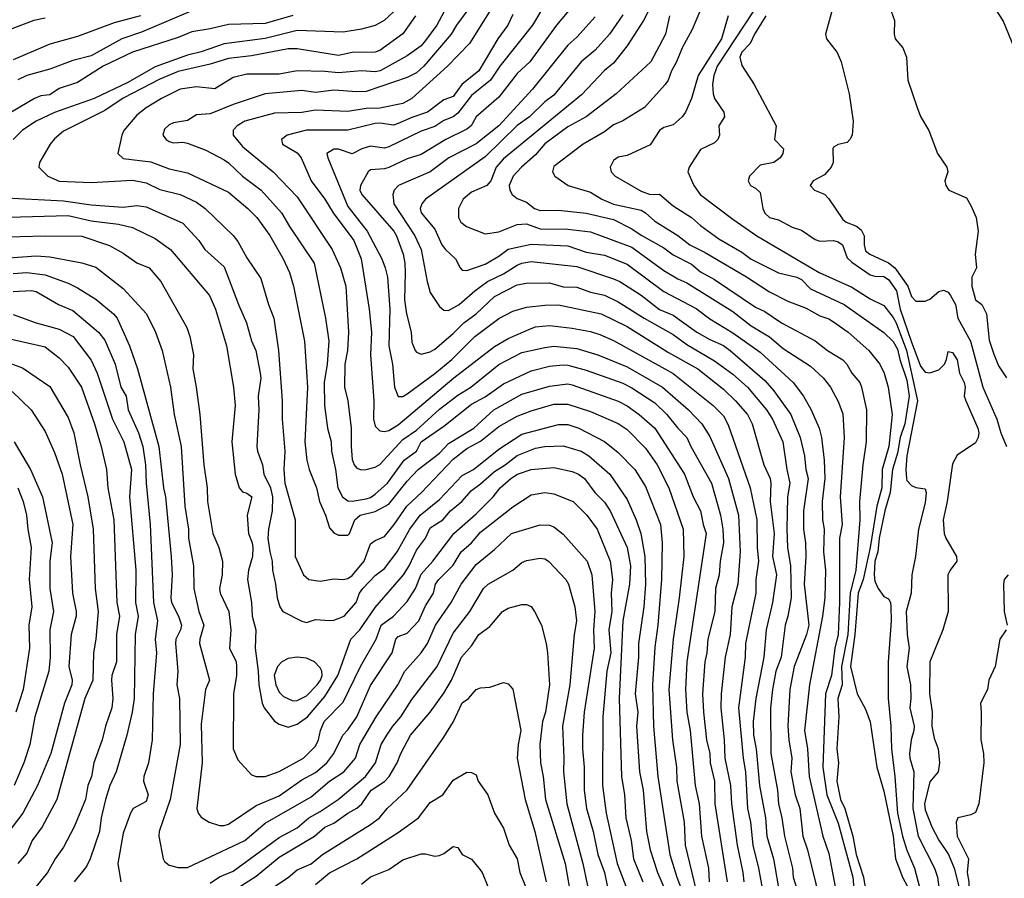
# Model space of a CAD drawing. Header units: metres. Extents: x -46681 to -43747, y -240911 to -237677.
# Tile 685 of 1056: x -46576 to -46468, y -238199 to -238105. Entities that reach past the tile are written whole.
import ezdxf

# ---------------------------------------------------------------- set-up
doc = ezdxf.new("R2010")
doc.units = ezdxf.units.M
doc.layers.add('CONTOUR_INDEX', color=1, linetype='Continuous')
doc.layers.add('CONTOUR_INTER', color=3, linetype='Continuous')

msp = doc.modelspace()

# ---------------------------------------------------------------- linework, layer by layer
at = {"layer": 'CONTOUR_INDEX'}
for points, elevation in [([(-46528.53, -238102.02), (-46530.38, -238105.52), (-46531.6, -238107.2), (-46532.1, -238107.8), (-46533.6, -238108.88), (-46536.57, -238110.52), (-46537.1, -238110.62), (-46538.6, -238110.53), (-46541.1, -238110.74), (-46542.6, -238110.58), (-46545.6, -238110.53), (-46547.6, -238110.87), (-46551.1, -238110.86), (-46552.6, -238111.25), (-46554.6, -238112.48), (-46556.6, -238112.25), (-46558.39, -238112.52), (-46560.42, -238113.52), (-46562.1, -238114.55), (-46563.1, -238115.36), (-46564.52, -238117.02), (-46564.76, -238117.52), (-46565.19, -238119.52), (-46564.6, -238120.07), (-46561.6, -238120.46), (-46559.6, -238121.2), (-46557.6, -238121.65), (-46553.1, -238123.75), (-46550.99, -238125.52), (-46550.03, -238126.52), (-46548.6, -238128.47), (-46547.13, -238131.02), (-46546.46, -238132.52), (-46546.01, -238134.02), (-46544.81, -238140.02), (-46544.5, -238145.02), (-46544.78, -238151.02), (-46544.56, -238153.02), (-46544.3, -238154.02), (-46543.51, -238156.02), (-46543.18, -238157.52), (-46542.51, -238159.02), (-46542.1, -238160.37), (-46541.6, -238160.94), (-46541.1, -238161.18), (-46540.1, -238161.18), (-46539.9, -238161.02), (-46539.32, -238159.52), (-46538.73, -238159.02), (-46537.1, -238158.62), (-46535.6, -238157.82), (-46533.6, -238155.28), (-46532.4, -238154.02), (-46530.1, -238152.24), (-46529.1, -238151.2), (-46526.35, -238149.52), (-46524.17, -238147.52), (-46521.1, -238145.8), (-46518.1, -238144.92), (-46516.1, -238144.66), (-46515.6, -238144.77), (-46510.6, -238146.57), (-46509.6, -238147.07), (-46508.29, -238148.02), (-46506.6, -238149.52), (-46503.35, -238154.52), (-46502.4, -238157.02), (-46501.6, -238158.52), (-46501.33, -238160.02), (-46501, -238161.02), (-46503.12, -238175.02), (-46503.25, -238178.02), (-46503.1, -238180.52), (-46502.74, -238182.52), (-46502.18, -238188.52), (-46501.76, -238190.52), (-46501.51, -238194.02), (-46500.74, -238197.52), (-46500.66, -238199.02)], 75), ([(-46514.6, -238102.24), (-46517.32, -238105.52), (-46520.22, -238109.52), (-46521.6, -238110.8), (-46523.6, -238113.38), (-46526.08, -238115.52), (-46526.64, -238116.52), (-46527.1, -238116.89), (-46529.41, -238118.02), (-46532.1, -238119.65), (-46533.6, -238120.13), (-46535.6, -238121.07), (-46536.1, -238121.22), (-46537.6, -238121.33), (-46537.88, -238121.52), (-46538.72, -238123.02), (-46538.78, -238123.52), (-46538.56, -238124.02), (-46535.08, -238128.02), (-46534.78, -238128.52), (-46534.07, -238130.52), (-46533.86, -238131.52), (-46533.83, -238132.52), (-46533.89, -238135.52), (-46533.68, -238137.02), (-46533.19, -238139.02), (-46533.1, -238140.14), (-46532.75, -238141.02), (-46532.6, -238141.23), (-46532.1, -238141.44), (-46531.1, -238141.18), (-46530.6, -238140.88), (-46528.6, -238139.18), (-46527.44, -238138.02), (-46526.08, -238137.02), (-46524.1, -238135.16), (-46521.6, -238133.86), (-46520.6, -238133.7), (-46518.1, -238133.65), (-46516.6, -238134.09), (-46515.1, -238134.14), (-46513.6, -238134.66), (-46512.1, -238134.99), (-46510.6, -238135.72), (-46507.76, -238137.52), (-46504.6, -238139.28), (-46503.1, -238140.39), (-46500.1, -238142.17), (-46498.1, -238143.62), (-46496.5, -238145.02), (-46494.4, -238147.52), (-46493.77, -238148.52), (-46492.64, -238151.02), (-46492.21, -238154.02), (-46491.87, -238155.52), (-46492.11, -238157.02), (-46492.21, -238160.52), (-46492.13, -238162.52), (-46491.8, -238164.52), (-46491.72, -238168.02), (-46492.09, -238170.02), (-46492.39, -238171.02), (-46492.82, -238174.52), (-46493.38, -238176.02), (-46493.75, -238178.02), (-46493.98, -238180.02), (-46493.92, -238185.02), (-46493.21, -238189.02), (-46493.09, -238190.52), (-46492.73, -238192.02), (-46492.44, -238194.02), (-46491.58, -238197.52), (-46491.5, -238198.52), (-46490.54, -238201.52)], 70), ([(-46501.6, -238103.84), (-46502.51, -238106.02), (-46503.62, -238108.02), (-46504.22, -238109.52), (-46504.78, -238110.52), (-46505.14, -238111.52), (-46505.45, -238112.02), (-46507.72, -238114.52), (-46510.1, -238115.98), (-46511.1, -238116.4), (-46512.1, -238117.17), (-46514.43, -238118.52), (-46517.6, -238120.95), (-46517.76, -238121.52), (-46517.5, -238122.02), (-46516.04, -238123.02), (-46513.6, -238123.76), (-46512.36, -238124.52), (-46511.1, -238125.06), (-46508.1, -238125.73), (-46507.6, -238126.01), (-46506.6, -238126.93), (-46504.1, -238128.5), (-46502.77, -238129.52), (-46501.1, -238130.34), (-46496.6, -238133.01), (-46494.1, -238134.64), (-46492.1, -238135.65), (-46490.1, -238136.41), (-46488.6, -238137.26), (-46487.6, -238137.59), (-46487.1, -238137.9), (-46485.51, -238139.02), (-46483.25, -238141.02), (-46482.04, -238142.52), (-46481.56, -238143.52), (-46481.15, -238145.02), (-46480.71, -238148.02), (-46481.05, -238151.52), (-46481.8, -238154.02), (-46481.83, -238156.02), (-46482.37, -238158.02), (-46483.1, -238162.55), (-46483.88, -238166.02), (-46484.41, -238167.52), (-46484.77, -238172.02), (-46485.26, -238175.52), (-46484.51, -238178.52), (-46483.6, -238180.18), (-46483.1, -238181.56), (-46482.39, -238186.52), (-46481.6, -238189.13), (-46480.58, -238194.02), (-46480.34, -238196.52), (-46479.59, -238198.52), (-46479.01, -238199.52)], 65), ([(-46480.81, -238104.02), (-46480.43, -238105.02), (-46480.49, -238106.52), (-46480.39, -238107.02), (-46479.54, -238108.02), (-46479.14, -238109.02), (-46479, -238111.52), (-46477.99, -238114.52), (-46477.6, -238115.48), (-46476.7, -238117.02), (-46475.76, -238119.52), (-46474.74, -238121.02), (-46474.62, -238121.52), (-46474.96, -238122.52), (-46474.84, -238123.02), (-46474.5, -238123.52), (-46472.6, -238124.37), (-46472.1, -238125.2), (-46471.55, -238126.52), (-46471.3, -238128.02), (-46471.64, -238130.52), (-46471.5, -238132.02), (-46472.02, -238133.02), (-46472.02, -238134.02), (-46471.6, -238135.51), (-46470.92, -238136.02), (-46470.4, -238137.02), (-46470.1, -238139.9), (-46469.6, -238141.44), (-46469.1, -238142.71), (-46468.24, -238144.02)], 60), ([(-46562.71, -238104.52), (-46565.6, -238105.26), (-46569.6, -238106.78), (-46572.6, -238107.59), (-46576.6, -238109.32)], 80), ([(-46577.6, -238130.97), (-46574.1, -238130.72), (-46572.6, -238130.83), (-46569.1, -238131.45), (-46567.6, -238131.94), (-46564.6, -238134.28), (-46562.06, -238137.02), (-46561.09, -238139.02), (-46560.36, -238141.02), (-46559.42, -238145.02), (-46559.02, -238148.02), (-46558.27, -238151.52), (-46557.89, -238158.02), (-46557.49, -238160.52), (-46557.48, -238161.52), (-46556.94, -238164.52), (-46556.88, -238167.02), (-46556.34, -238169.52), (-46555.8, -238171.02), (-46556.25, -238172.52), (-46556.26, -238173.02), (-46555.2, -238177.02), (-46555.62, -238178.02), (-46556.1, -238181.81), (-46556, -238186.02), (-46556.58, -238191.02), (-46556.43, -238191.52), (-46556.1, -238191.97), (-46555.22, -238192.52), (-46554.1, -238192.87), (-46553.6, -238192.89), (-46553.1, -238192.73), (-46550.1, -238190.68), (-46547.6, -238189.64), (-46545.1, -238187.88), (-46543.6, -238187.09), (-46542.37, -238186.02), (-46541.6, -238185.02), (-46540.65, -238183.02), (-46540.1, -238182.44), (-46539.09, -238181.02), (-46537.6, -238177.59), (-46535.27, -238174.02), (-46534.85, -238172.52), (-46534.6, -238172.24), (-46533.6, -238171.88), (-46532.34, -238170.52), (-46531.6, -238168.89), (-46530.75, -238167.52), (-46530.52, -238166.52), (-46530.16, -238166.02), (-46528.6, -238164.45), (-46527.72, -238163.02), (-46526.6, -238162.02), (-46525.6, -238160.86), (-46522.1, -238158.1), (-46520.1, -238156.78), (-46518.6, -238156.53), (-46517.6, -238156.68), (-46515.49, -238157.52), (-46514.03, -238159.02), (-46512.87, -238160.52), (-46511.47, -238164.02), (-46511.21, -238166.02), (-46511.36, -238167.52), (-46511.3, -238169.52), (-46511.6, -238171.52), (-46511.38, -238174.02), (-46511.83, -238176.02), (-46512.28, -238181.02), (-46512.3, -238188.52), (-46511.89, -238191.52), (-46510.72, -238197.02), (-46509.19, -238201.02)], 80), ([(-46577.6, -238142.19), (-46575.6, -238142.91), (-46572.6, -238144.98), (-46570.6, -238148.34), (-46569.98, -238150.02), (-46569.31, -238153.52), (-46568.45, -238157.02), (-46567.88, -238160.52), (-46567.65, -238167.02), (-46567.32, -238169.52), (-46567.58, -238172.52), (-46567.84, -238174.02), (-46567.9, -238177.02), (-46568.8, -238179.02), (-46571.84, -238190.02), (-46573.44, -238193.02), (-46574.53, -238194.52), (-46575.1, -238195.89), (-46576.1, -238197.02)], 85), ([(-46543.6, -238199.32), (-46542.1, -238198.03), (-46539.1, -238196.51), (-46534.6, -238193.63), (-46532.39, -238192.02), (-46531.1, -238190.38), (-46529.74, -238189.52), (-46528.6, -238187.93), (-46527.1, -238187.07), (-46526.6, -238187.09), (-46526.1, -238187.36), (-46525.87, -238188.02), (-46524.83, -238189.52), (-46524.1, -238191.52), (-46523.1, -238193.18), (-46522.48, -238195.02), (-46521.61, -238196.52), (-46521.33, -238198.02), (-46520.71, -238199.52)], 85)]:
    msp.add_lwpolyline(points, dxfattribs=dict(at, elevation=elevation))
at = {"layer": 'CONTOUR_INTER'}
for points, elevation in [([(-46521.49, -238099.02), (-46526.8, -238107.52), (-46529.22, -238110.02), (-46533.1, -238113.54), (-46534.1, -238114.07), (-46536.6, -238114.59), (-46538.1, -238114.63), (-46540.1, -238114.96), (-46543.6, -238114.8), (-46545.1, -238115.07), (-46548.1, -238115.12), (-46551.33, -238116.02), (-46552.17, -238116.52), (-46552.6, -238116.98), (-46552.61, -238117.52), (-46551.6, -238118.76), (-46548.24, -238121.52), (-46545.6, -238124.28), (-46541.81, -238130.02), (-46540.9, -238132.02), (-46540.3, -238134.02), (-46540.03, -238139.02), (-46540.14, -238141.02), (-46540.41, -238142.52), (-46540.46, -238145.02), (-46540.09, -238146.52), (-46539.71, -238149.52), (-46539.73, -238151.52), (-46539.6, -238152.94), (-46539.39, -238153.52), (-46539.1, -238153.86), (-46538.6, -238154.05), (-46538.1, -238154.03), (-46537.1, -238153.75), (-46536.6, -238153.47), (-46534.1, -238150.76), (-46532.6, -238149.72), (-46530.1, -238147.43), (-46528.1, -238145.91), (-46526.68, -238145.02), (-46523.6, -238142.57), (-46521.1, -238141.27), (-46518.6, -238140.69), (-46517.6, -238140.58), (-46515.1, -238140.8), (-46512.8, -238141.52), (-46509.6, -238142.81), (-46505.75, -238145.02), (-46502.93, -238147.52), (-46501.47, -238149.02), (-46500.6, -238150.41), (-46498.54, -238155.02), (-46497.48, -238159.02), (-46497.3, -238163.02), (-46497.55, -238166.52), (-46498.18, -238169.02), (-46498.36, -238172.02), (-46498.92, -238174.52), (-46499.35, -238178.52), (-46499.4, -238180.02), (-46499.02, -238183.52), (-46498.94, -238185.52), (-46498.35, -238188.52), (-46498.24, -238190.52), (-46497.62, -238195.02), (-46496.98, -238198.02), (-46496.88, -238199.02)], 73), ([(-46505.79, -238101.02), (-46507.84, -238105.02), (-46509.6, -238107.79), (-46511.1, -238109.67), (-46512.1, -238110.48), (-46514.6, -238113.13), (-46523.1, -238120.1), (-46523.89, -238121.02), (-46524.49, -238122.52), (-46524.94, -238123.02), (-46526.6, -238123.75), (-46527.52, -238124.52), (-46528.03, -238125.52), (-46528.02, -238126.52), (-46527.77, -238127.02), (-46527.16, -238127.52), (-46525.1, -238128.3), (-46523.6, -238128.1), (-46521.6, -238127.28), (-46520.6, -238127.2), (-46519.1, -238127.77), (-46516.1, -238127.78), (-46513.6, -238128.07), (-46509.1, -238129.76), (-46505.6, -238132.3), (-46504.1, -238133.22), (-46503.1, -238133.66), (-46498.1, -238136.78), (-46496.1, -238138.33), (-46494.1, -238139.56), (-46492.6, -238140.8), (-46489.6, -238142.76), (-46488.22, -238144.02), (-46487.43, -238145.02), (-46486.6, -238146.59), (-46486.1, -238147.96), (-46485.94, -238150.52), (-46486.39, -238157.02), (-46486.17, -238160.02), (-46486.43, -238161.52), (-46486.44, -238168.52), (-46486.6, -238172.02), (-46486.94, -238173.52), (-46487.33, -238176.52), (-46487.97, -238178.52), (-46488.27, -238186.52), (-46487.82, -238189.52), (-46486.6, -238192.62), (-46485, -238198.52), (-46484.74, -238201.52)], 67), ([(-46494.9, -238102.52), (-46499.79, -238110.02), (-46500.17, -238111.02), (-46500.32, -238112.02), (-46500.22, -238113.02), (-46500.07, -238113.52), (-46499.07, -238115.02), (-46499, -238115.52), (-46499.6, -238116.52), (-46499.55, -238117.52), (-46499.72, -238118.02), (-46500.1, -238118.38), (-46501.6, -238119.11), (-46502.84, -238121.02), (-46502.99, -238121.52), (-46502.35, -238123.02), (-46501.66, -238124.02), (-46498.1, -238126.72), (-46495.47, -238128.52), (-46488.66, -238132.52), (-46485.1, -238134.14), (-46483.1, -238135.4), (-46481.6, -238136.11), (-46480.6, -238137.42), (-46480.28, -238138.02), (-46479.13, -238141.02), (-46477.95, -238146.52), (-46479.1, -238152.52), (-46479.21, -238154.02), (-46479.14, -238155.02), (-46479.1, -238155.23), (-46478.6, -238155.78), (-46478.1, -238155.98), (-46477.1, -238156.13), (-46477, -238156.52), (-46477.1, -238157.67), (-46477.82, -238160.52), (-46478.16, -238163.52), (-46478.55, -238165.52), (-46478.62, -238167.52), (-46479.16, -238169.52), (-46479.05, -238172.02), (-46478.85, -238173.52), (-46479.11, -238175.52), (-46478.69, -238177.52), (-46478.66, -238179.02), (-46478.78, -238180.02), (-46478.3, -238182.02), (-46478.32, -238182.52), (-46478.64, -238183.52), (-46478.8, -238185.02), (-46478.78, -238185.52), (-46478.34, -238187.02), (-46478.45, -238191.02), (-46477.85, -238194.02), (-46476.08, -238197.52), (-46475.77, -238198.52), (-46475.28, -238202.02)], 63), ([(-46535.1, -238104.06), (-46536.13, -238105.02), (-46537.1, -238105.55), (-46538.6, -238105.97), (-46540.6, -238106.28), (-46545.6, -238106.1), (-46549.1, -238107), (-46553.6, -238107.55), (-46556.1, -238108.43), (-46557.6, -238108.79), (-46561.1, -238110.06), (-46564.1, -238111.79), (-46567.75, -238113.52), (-46572.1, -238115.05), (-46574.1, -238116), (-46575.6, -238116.98), (-46576.61, -238118.02)], 77), ([(-46556.6, -238103.75), (-46562.6, -238106.29), (-46564.74, -238107.02), (-46568.1, -238108.88), (-46570.1, -238109.37), (-46572.6, -238110.34), (-46575.1, -238111.04), (-46576.1, -238111.49)], 79), ([(-46527.09, -238104.02), (-46528.22, -238105.52), (-46528.81, -238106.52), (-46531.8, -238110.02), (-46532.6, -238110.72), (-46533.6, -238111.23), (-46538.1, -238112.77), (-46539.1, -238112.82), (-46541.6, -238112.64), (-46543.6, -238112.88), (-46545.1, -238112.65), (-46549.1, -238113.04), (-46552.6, -238114.18), (-46555.1, -238115.2), (-46556.6, -238115.33), (-46557.6, -238115.94), (-46559.1, -238116.19), (-46559.6, -238116.4), (-46560.1, -238116.88), (-46560.26, -238117.52), (-46559.92, -238118.02), (-46559.6, -238118.24), (-46559.1, -238118.36), (-46558.1, -238118.31), (-46557.6, -238118.41), (-46555.6, -238119.16), (-46553.6, -238120.23), (-46553.1, -238120.55), (-46551.6, -238122.01), (-46549.55, -238123.52), (-46547.32, -238126.02), (-46546.45, -238127.52), (-46543.76, -238131.52), (-46542.53, -238137.52), (-46542.15, -238140.02), (-46542.35, -238142.52), (-46542.66, -238144.52), (-46542.65, -238147.02), (-46542.31, -238149.52), (-46541.91, -238151.02), (-46541.86, -238152.02), (-46541.43, -238154.02), (-46541.18, -238156.02), (-46540.66, -238157.02), (-46540.1, -238157.45), (-46539.6, -238157.49), (-46538.1, -238157.24), (-46537.6, -238157.07), (-46537.1, -238156.72), (-46535.76, -238155.52), (-46533.95, -238153.02), (-46532.61, -238152.02), (-46532.09, -238151.02), (-46529.6, -238149.3), (-46526.6, -238146.9), (-46525.1, -238146.08), (-46523.1, -238144.69), (-46520.1, -238143.25), (-46518.1, -238142.76), (-46516.6, -238142.59), (-46516.1, -238142.63), (-46514.1, -238143.19), (-46510.1, -238144.61), (-46509.1, -238145.12), (-46506.6, -238146.74), (-46505.27, -238148.02), (-46504.1, -238149.51), (-46503.11, -238150.52), (-46502.67, -238151.52), (-46500.41, -238155.52), (-46499.44, -238159.02), (-46499.17, -238160.52), (-46499.11, -238162.02), (-46499.47, -238164.02), (-46499.56, -238165.52), (-46499.97, -238167.02), (-46500.03, -238169.52), (-46500.82, -238172.52), (-46500.92, -238174.02), (-46501.15, -238175.02), (-46501.4, -238178.52), (-46501.29, -238180.52), (-46500.94, -238183.52), (-46500.61, -238185.02), (-46500.56, -238186.02), (-46500.1, -238188.02), (-46500.03, -238190.52), (-46498.71, -238199.02)], 74), ([(-46519.04, -238104.02), (-46519.95, -238105.52), (-46523.52, -238110.02), (-46524.54, -238111.52), (-46526.6, -238113.22), (-46528.1, -238115.13), (-46528.6, -238115.54), (-46529.6, -238115.94), (-46530.6, -238116.59), (-46532.1, -238117.09), (-46535.6, -238118.81), (-46536.1, -238118.95), (-46537.6, -238118.72), (-46538.55, -238119.02), (-46539.6, -238119.58), (-46541.1, -238119.08), (-46541.6, -238119.08), (-46542.39, -238119.52), (-46542.29, -238120.02), (-46540.1, -238125.31), (-46537.98, -238128.02), (-46536.39, -238131.02), (-46536.02, -238132.02), (-46535.78, -238133.02), (-46535.5, -238136.52), (-46535.6, -238140.52), (-46535.21, -238142.52), (-46534.99, -238145.02), (-46534.6, -238146.04), (-46534.1, -238146.06), (-46533.6, -238145.75), (-46530.6, -238143.53), (-46528.76, -238142.02), (-46526.24, -238139.52), (-46523.6, -238137.56), (-46522.1, -238136.76), (-46520.6, -238136.29), (-46518.6, -238136.07), (-46517.1, -238136.06), (-46512.45, -238137.02), (-46509.6, -238138.41), (-46505.1, -238141.24), (-46501.91, -238143.02), (-46499.1, -238145.26), (-46497.78, -238146.52), (-46496.48, -238148.02), (-46495.97, -238149.02), (-46494.72, -238153.52), (-46494, -238155.02), (-46493.92, -238155.52), (-46494, -238157.52), (-46493.57, -238161.02), (-46493.76, -238163.52), (-46493.32, -238165.52), (-46493.76, -238168.52), (-46494.45, -238171.52), (-46494.71, -238174.52), (-46495.57, -238179.02), (-46495.88, -238181.52), (-46495.82, -238183.02), (-46495.55, -238184.52), (-46495.16, -238188.52), (-46494.52, -238192.02), (-46494.36, -238194.02), (-46493.64, -238196.52), (-46492.94, -238200.52)], 71), ([(-46487.28, -238104.02), (-46487.98, -238106.52), (-46487.87, -238107.02), (-46486.71, -238108.52), (-46486.28, -238109.52), (-46485.38, -238113.02), (-46484.96, -238116.02), (-46485.07, -238117.52), (-46485.32, -238118.02), (-46485.6, -238118.32), (-46486.6, -238118.55), (-46487.1, -238118.84), (-46487.18, -238119.02), (-46487.12, -238120.52), (-46487.37, -238121.02), (-46488.1, -238121.85), (-46489.31, -238122.52), (-46489.66, -238123.02), (-46489.16, -238123.52), (-46488.1, -238123.98), (-46487.6, -238124.49), (-46486.1, -238126.73), (-46485.72, -238127.02), (-46484.6, -238127.48), (-46484.1, -238127.86), (-46483.76, -238128.52), (-46483.75, -238129.52), (-46483.6, -238130.15), (-46483.12, -238130.52), (-46481.1, -238131.48), (-46480.4, -238132.02), (-46478.98, -238134.02), (-46478.6, -238135.16), (-46478.1, -238135.64), (-46477.1, -238135.66), (-46476.6, -238135.45), (-46475.6, -238134.6), (-46475.1, -238134.46), (-46474.6, -238134.67), (-46474.35, -238135.02), (-46473.79, -238136.02), (-46473.55, -238137.52), (-46472.16, -238140.02), (-46470.8, -238145.02), (-46469.29, -238148.52), (-46468.86, -238150.02), (-46468.24, -238151.52)], 61), ([(-46469.61, -238103.52), (-46468.6, -238105.11), (-46466.78, -238109.52)], 59), ([(-46573.1, -238104.76), (-46574.34, -238105.02), (-46578.6, -238106.61)], 81), ([(-46546.1, -238104.47), (-46549.1, -238105.34), (-46553.1, -238105.46), (-46555.1, -238105.94), (-46557.1, -238106.24), (-46558.6, -238106.86), (-46563.6, -238108.48), (-46566.78, -238110.02), (-46569.6, -238111.78), (-46571.6, -238112.46), (-46572.6, -238113.15), (-46573.6, -238113.24), (-46574.27, -238113.52), (-46577.66, -238115.52)], 78), ([(-46532.69, -238104.52), (-46534.1, -238106.49), (-46536.6, -238108.3), (-46537.1, -238108.46), (-46539.6, -238108.52), (-46541.1, -238108.83), (-46545.6, -238108.12), (-46546.6, -238108.11), (-46550.6, -238108.88), (-46553.1, -238109.17), (-46555.1, -238109.8), (-46558.6, -238110.59), (-46560.6, -238111.44), (-46564.6, -238113.48), (-46566.6, -238114.84), (-46571.1, -238117.11), (-46572.1, -238117.93), (-46572.55, -238118.52), (-46573.73, -238120.52), (-46573.79, -238121.02), (-46572.83, -238122.02), (-46571.6, -238122.57), (-46568.1, -238122.71), (-46563.6, -238122.46), (-46562.1, -238122.73), (-46560.6, -238123.45), (-46558.38, -238124.02), (-46556.6, -238124.86), (-46555.64, -238125.52), (-46552.6, -238128.47), (-46552.1, -238129.14), (-46551.1, -238130.93), (-46549.6, -238133.17), (-46548.75, -238136.02), (-46548.16, -238137.52), (-46547.66, -238141.02), (-46547.26, -238146.52), (-46547.26, -238148.52), (-46546.97, -238152.02), (-46547.07, -238154.02), (-46546.98, -238155.52), (-46545.85, -238159.52), (-46545.84, -238163.52), (-46544.91, -238165.52), (-46544.34, -238166.02), (-46543.1, -238166.22), (-46541.6, -238165.97), (-46540.6, -238166.03), (-46540.1, -238165.9), (-46539.6, -238165.58), (-46538.32, -238164.02), (-46537.6, -238162.14), (-46537.1, -238161.77), (-46536.1, -238161.32), (-46535.02, -238160.02), (-46533.64, -238158.02), (-46532.04, -238156.52), (-46528.6, -238152.91), (-46527.1, -238151.72), (-46525.6, -238150.92), (-46523.6, -238149.34), (-46521.6, -238148.21), (-46520.1, -238147.61), (-46517.6, -238146.9), (-46516.1, -238146.91), (-46513.6, -238147.71), (-46510.6, -238148.99), (-46509.6, -238149.65), (-46507.6, -238151.69), (-46506.34, -238153.52), (-46505.07, -238156.02), (-46503.5, -238160.52), (-46503.43, -238163.52), (-46503.93, -238168.02), (-46504.6, -238172.52), (-46505.05, -238178.02), (-46504.66, -238183.52), (-46504.23, -238186.52), (-46504.21, -238188.02), (-46503.41, -238192.52), (-46503.27, -238195.02), (-46501.37, -238203.02)], 76), ([(-46522.1, -238104.38), (-46522.65, -238105.52), (-46523.72, -238107.02), (-46525.78, -238110.52), (-46527.64, -238112.02), (-46528.6, -238113.33), (-46529.6, -238113.67), (-46531.39, -238115.02), (-46533.1, -238115.6), (-46534.6, -238116.28), (-46535.1, -238116.43), (-46536.6, -238116.22), (-46537.1, -238116.27), (-46540.1, -238116.99), (-46544.6, -238116.99), (-46546.7, -238117.52), (-46547.31, -238118.02), (-46547.23, -238118.52), (-46545.6, -238119.46), (-46545.17, -238120.02), (-46544.08, -238122.52), (-46542.6, -238124.52), (-46541.7, -238126.02), (-46539.43, -238129.02), (-46538.62, -238131.02), (-46537.78, -238136.52), (-46537.52, -238139.02), (-46537.6, -238141.52), (-46537.27, -238146.52), (-46537.28, -238148.52), (-46537.1, -238149.3), (-46536.6, -238149.82), (-46536.1, -238149.89), (-46535.6, -238149.77), (-46534.6, -238149.15), (-46528.51, -238144.02), (-46524.1, -238140.61), (-46522.6, -238139.72), (-46520.1, -238138.64), (-46519.6, -238138.46), (-46518.1, -238138.29), (-46515.6, -238138.6), (-46513.6, -238138.97), (-46512.6, -238139.29), (-46511.1, -238139.93), (-46505.49, -238143.02), (-46504.6, -238143.56), (-46500.23, -238147.02), (-46499.1, -238148.18), (-46498.6, -238149.14), (-46496.18, -238156.02), (-46495.48, -238159.52), (-46495.44, -238162.52), (-46495.29, -238164.02), (-46495.57, -238166.02), (-46495.57, -238167.52), (-46496.7, -238173.02), (-46496.75, -238174.52), (-46497.46, -238180.02), (-46496.96, -238185.52), (-46496.69, -238187.02), (-46496.5, -238191.02), (-46496.15, -238192.52), (-46495.9, -238195.02), (-46495.27, -238197.52), (-46494.75, -238200.52)], 72), ([(-46513.1, -238104.63), (-46515.1, -238106.85), (-46516.1, -238107.73), (-46519.95, -238112.52), (-46523.6, -238116.52), (-46526.1, -238118.48), (-46529.06, -238120.02), (-46531.1, -238121.54), (-46534.55, -238123.02), (-46535.02, -238123.52), (-46535.17, -238124.02), (-46535.07, -238125.02), (-46532.78, -238128.52), (-46532.1, -238130.02), (-46531.45, -238133.52), (-46531.1, -238134.71), (-46530.1, -238136.22), (-46529.6, -238136.64), (-46529.1, -238136.67), (-46527.94, -238136.02), (-46526.24, -238134.52), (-46524.84, -238133.52), (-46523.1, -238132.68), (-46521.6, -238131.71), (-46521.1, -238131.5), (-46520.1, -238131.33), (-46515.1, -238131.85), (-46511.1, -238133.22), (-46510.42, -238133.52), (-46508.1, -238135.01), (-46506.1, -238136.57), (-46504.6, -238137.17), (-46502.01, -238139.02), (-46500.6, -238139.85), (-46499.1, -238140.5), (-46498.36, -238141.02), (-46494.6, -238144.32), (-46493.6, -238145.44), (-46491.77, -238148.02), (-46490.74, -238150.52), (-46490.26, -238152.52), (-46490.12, -238154.02), (-46489.88, -238155.02), (-46490.37, -238158.52), (-46490.39, -238160.52), (-46490.16, -238162.02), (-46490.12, -238163.52), (-46490.29, -238166.52), (-46489.81, -238171.02), (-46490.06, -238172.02), (-46491.38, -238175.52), (-46491.85, -238178.02), (-46492.07, -238182.02), (-46491.96, -238183.52), (-46491.63, -238185.52), (-46491.75, -238187.02), (-46491.29, -238189.52), (-46490.79, -238191.02), (-46490.45, -238194.02), (-46489.94, -238195.52), (-46488.59, -238201.02)], 69), ([(-46510.1, -238104.42), (-46511.53, -238106.52), (-46513.1, -238108.27), (-46514.64, -238109.52), (-46517.6, -238113.17), (-46518.6, -238113.9), (-46520.27, -238115.52), (-46521.6, -238116.47), (-46525.1, -238119.91), (-46531.62, -238124.52), (-46532.01, -238125.02), (-46532.2, -238125.52), (-46532.09, -238126.02), (-46530.6, -238127.8), (-46529.82, -238129.52), (-46529.45, -238130.02), (-46528.33, -238131.02), (-46527.85, -238132.02), (-46527.6, -238132.27), (-46527.1, -238132.31), (-46525.1, -238131.62), (-46523.6, -238130.75), (-46522.6, -238129.96), (-46520.1, -238129.43), (-46516.1, -238129.62), (-46514.1, -238130.32), (-46512.1, -238130.62), (-46509.6, -238131.61), (-46505.6, -238134.58), (-46502.1, -238136.46), (-46500.6, -238137.57), (-46498.1, -238139.09), (-46495.1, -238141.23), (-46491.51, -238144.52), (-46490.38, -238146.02), (-46489.53, -238147.52), (-46488.66, -238149.52), (-46488.42, -238150.52), (-46488.12, -238153.02), (-46488.04, -238155.02), (-46488.34, -238157.52), (-46488.3, -238159.52), (-46488.13, -238160.52), (-46488.19, -238163.02), (-46487.98, -238165.02), (-46488.05, -238168.02), (-46488.3, -238170.02), (-46489.72, -238177.52), (-46490.27, -238182.52), (-46489.95, -238184.52), (-46489.75, -238187.52), (-46488.28, -238194.02), (-46487.6, -238195.94), (-46486.74, -238200.52)], 68), ([(-46504.99, -238104.52), (-46505.44, -238106.52), (-46507.02, -238109.52), (-46510.8, -238113.02), (-46514.07, -238115.52), (-46516.1, -238116.61), (-46518.6, -238118.49), (-46519.6, -238119.67), (-46521.16, -238121.02), (-46522.06, -238122.02), (-46522.48, -238123.02), (-46522.42, -238123.52), (-46522.15, -238124.02), (-46521.6, -238124.46), (-46520.6, -238124.83), (-46519.73, -238125.52), (-46519.1, -238125.75), (-46517.1, -238125.71), (-46514.1, -238126.04), (-46511.1, -238126.75), (-46509.1, -238127.74), (-46508.1, -238128.44), (-46505.6, -238129.82), (-46504.6, -238130.61), (-46502.6, -238131.61), (-46501.6, -238132.46), (-46500.1, -238133.3), (-46495.6, -238136.3), (-46494.6, -238136.78), (-46492.78, -238138.02), (-46489.1, -238139.97), (-46487.74, -238141.02), (-46486.1, -238142.07), (-46485.65, -238142.52), (-46485.09, -238143.52), (-46484.21, -238144.52), (-46484.03, -238145.02), (-46483.51, -238147.52), (-46483.54, -238151.02), (-46483.9, -238153.52), (-46484.27, -238157.52), (-46484.22, -238159.52), (-46484.66, -238165.02), (-46485.29, -238167.52), (-46485.52, -238172.02), (-46486.22, -238175.52), (-46486.15, -238177.52), (-46486.62, -238179.02), (-46486.52, -238181.02), (-46486.73, -238184.52), (-46486.56, -238186.02), (-46486.74, -238188.02), (-46486.32, -238190.02), (-46485.88, -238191.02), (-46485, -238194.02), (-46484.61, -238196.02), (-46483.84, -238198.52), (-46483.5, -238200.52)], 66), ([(-46498.61, -238104.52), (-46499.31, -238107.02), (-46501.88, -238111.02), (-46502.61, -238113.52), (-46503.24, -238115.02), (-46503.62, -238115.52), (-46504.6, -238116.42), (-46505.6, -238116.71), (-46506.1, -238117.02), (-46507.1, -238118.6), (-46509.6, -238119.74), (-46510.6, -238119.95), (-46511.1, -238120.3), (-46511.46, -238121.02), (-46511.37, -238121.52), (-46510.94, -238122.02), (-46508.1, -238123.65), (-46507.1, -238124.02), (-46506.1, -238123.99), (-46504.6, -238125.26), (-46502.6, -238126.51), (-46501.6, -238127.41), (-46499.6, -238128.85), (-46497.1, -238130.31), (-46496.1, -238131.08), (-46493.1, -238132.57), (-46491.1, -238133.04), (-46490.6, -238133.27), (-46489.6, -238134.29), (-46485.93, -238136.02), (-46481.6, -238139.07), (-46480.6, -238140.07), (-46480.1, -238140.88), (-46479.87, -238142.02), (-46479.1, -238144.29), (-46478.86, -238146.02), (-46479.33, -238149.02), (-46479.82, -238150.52), (-46480.1, -238152.25), (-46480.66, -238154.02), (-46480.91, -238156.52), (-46481.51, -238158.52), (-46482.12, -238161.52), (-46482.27, -238163.02), (-46482.6, -238164.02), (-46482.65, -238165.52), (-46482.6, -238166.2), (-46482.21, -238167.02), (-46481.6, -238167.88), (-46481.1, -238168.15), (-46480.9, -238168.52), (-46480.83, -238169.02), (-46480.8, -238170.52), (-46481.14, -238175.02), (-46481.12, -238179.02), (-46480.84, -238182.02), (-46480.77, -238184.52), (-46480.41, -238187.52), (-46480.11, -238191.52), (-46479.57, -238194.02), (-46479.1, -238195.55), (-46478.27, -238197.52), (-46477.22, -238201.52)], 64), ([(-46494.49, -238104.52), (-46495.73, -238106.52), (-46496.18, -238107.52), (-46497.1, -238108.48), (-46497.32, -238109.02), (-46497.1, -238109.95), (-46495.75, -238112.02), (-46493.36, -238116.52), (-46493.52, -238118.02), (-46492.56, -238119.02), (-46492.64, -238119.52), (-46492.93, -238120.02), (-46493.6, -238120.5), (-46495.1, -238120.81), (-46496.26, -238122.02), (-46496.4, -238122.52), (-46496.17, -238123.02), (-46495.6, -238123.31), (-46495.1, -238123.78), (-46494.8, -238125.52), (-46494.6, -238126.05), (-46494.1, -238126.52), (-46493.1, -238126.79), (-46491.6, -238127.56), (-46490.6, -238127.9), (-46489.1, -238128.91), (-46488.6, -238129.12), (-46487.1, -238129.02), (-46486.6, -238129.16), (-46486.11, -238129.52), (-46485.6, -238130.94), (-46485.1, -238131.39), (-46483.1, -238132.79), (-46482.6, -238132.94), (-46481.6, -238132.95), (-46481.1, -238133.29), (-46480.21, -238134.52), (-46479.83, -238136.52), (-46478.63, -238140.02), (-46477.6, -238142.76), (-46477.1, -238143.4), (-46476.6, -238143.47), (-46475.6, -238143.14), (-46475, -238142.52), (-46474.76, -238142.02), (-46474.6, -238141.16), (-46474.1, -238141.24), (-46473.6, -238142.05), (-46473.36, -238143.52), (-46472.86, -238144.52), (-46472.75, -238145.02), (-46472.83, -238146.02), (-46472.68, -238146.52), (-46471.34, -238149.52), (-46471.23, -238150.02), (-46471.31, -238150.52), (-46471.6, -238151.11), (-46473.6, -238152.44), (-46474.1, -238153.39), (-46474.69, -238157.52), (-46475.15, -238159.52), (-46475.03, -238161.02), (-46474.86, -238161.52), (-46473.68, -238163.52), (-46473.64, -238164.02), (-46474.39, -238165.02), (-46474.62, -238165.52), (-46474.6, -238169.52), (-46475.16, -238171.52), (-46476.58, -238175.02), (-46476.61, -238178.52), (-46476.34, -238180.52), (-46476.36, -238182.02), (-46476.1, -238183.34), (-46475.68, -238184.52), (-46475.55, -238186.02), (-46475.68, -238187.02), (-46476.6, -238188.1), (-46477.17, -238190.52), (-46477.1, -238191.15), (-46476.37, -238193.02), (-46475.6, -238194.48), (-46474.55, -238196.02), (-46473.92, -238197.52), (-46473.43, -238199.52)], 62), ([(-46578.1, -238124.34), (-46571.1, -238124.7), (-46568.1, -238125.13), (-46564.6, -238125.4), (-46563.1, -238125.2), (-46562.1, -238125.37), (-46558.1, -238127.15), (-46556.33, -238129.02), (-46555.68, -238130.02), (-46553.6, -238131.9), (-46552.03, -238136.02), (-46551.13, -238138.02), (-46550.6, -238139.98), (-46550.13, -238141.02), (-46549.65, -238143.52), (-46549.6, -238144.06), (-46549.88, -238146.02), (-46549.81, -238147.52), (-46550.02, -238151.52), (-46549.96, -238152.02), (-46549.41, -238153.52), (-46549.25, -238154.52), (-46548.54, -238156.02), (-46548.32, -238157.02), (-46548.33, -238158.52), (-46548.75, -238160.52), (-46548.82, -238161.52), (-46548.61, -238163.02), (-46548.33, -238164.02), (-46548.32, -238165.02), (-46547.97, -238166.52), (-46547.81, -238168.02), (-46547.51, -238169.02), (-46547.17, -238169.52), (-46545.1, -238170.58), (-46544.6, -238170.72), (-46543.6, -238170.38), (-46542.1, -238170.51), (-46541.6, -238170.45), (-46540.48, -238170.02), (-46539.18, -238168.52), (-46538.8, -238167.52), (-46538.46, -238167.02), (-46537.1, -238165.6), (-46536.1, -238164.81), (-46534.69, -238163.02), (-46533.33, -238160.52), (-46532.2, -238159.02), (-46530.1, -238157.28), (-46527.6, -238154.68), (-46526.37, -238154.02), (-46523.6, -238151.79), (-46521.1, -238150.18), (-46517.1, -238149.12), (-46516.1, -238149.11), (-46514.9, -238149.52), (-46512.1, -238150.97), (-46510.6, -238152.17), (-46508.79, -238154.02), (-46507.6, -238155.87), (-46505.97, -238160.02), (-46505.78, -238162.02), (-46505.87, -238166.02), (-46506.28, -238171.02), (-46506.6, -238173.42), (-46506.84, -238177.52), (-46506.75, -238182.02), (-46506.26, -238187.52), (-46504.96, -238196.02), (-46504.18, -238198.52), (-46503.24, -238201.02)], 77), ([(-46577.1, -238126.5), (-46570.6, -238126.31), (-46568.1, -238126.87), (-46565.1, -238127.25), (-46563.6, -238127.62), (-46561.1, -238128.82), (-46559.43, -238130.02), (-46555.2, -238135.02), (-46554.52, -238136.52), (-46553.33, -238140.52), (-46552.56, -238145.02), (-46552.39, -238147.02), (-46552.73, -238151.02), (-46552.38, -238154.52), (-46551.96, -238156.02), (-46551.6, -238156.47), (-46551.1, -238156.59), (-46550.55, -238157.02), (-46551.09, -238159.02), (-46550.93, -238161.02), (-46550.52, -238162.02), (-46550.44, -238162.52), (-46550.5, -238163.52), (-46550.92, -238165.02), (-46551.03, -238166.02), (-46550.6, -238168.52), (-46550.51, -238170.02), (-46550.11, -238171.52), (-46550.19, -238173.52), (-46549.86, -238176.02), (-46549.81, -238177.52), (-46549.45, -238179.52), (-46549.21, -238180.02), (-46548.1, -238181.47), (-46547.6, -238181.81), (-46546.6, -238182.13), (-46545.6, -238181.82), (-46544.5, -238181.02), (-46542.6, -238178.79), (-46541.19, -238176.52), (-46539.78, -238172.52), (-46538.79, -238171.52), (-46537.1, -238169.08), (-46534.01, -238165.52), (-46533.38, -238164.52), (-46532.6, -238162.81), (-46531.61, -238161.52), (-46531.1, -238160.4), (-46529.74, -238159.52), (-46528.88, -238158.52), (-46527.66, -238157.52), (-46526.6, -238156.3), (-46525.6, -238155.59), (-46524.1, -238154.23), (-46522.94, -238153.52), (-46521.6, -238152.48), (-46519.6, -238151.71), (-46518.6, -238151.5), (-46516.6, -238151.44), (-46514.62, -238152.02), (-46513.79, -238152.52), (-46511.49, -238154.52), (-46509.6, -238157.28), (-46508.63, -238159.52), (-46508.13, -238161.02), (-46507.68, -238163.52), (-46507.62, -238166.52), (-46507.78, -238169.02), (-46508.38, -238173.02), (-46508.38, -238174.52), (-46508.75, -238178.52), (-46508.46, -238180.52), (-46508.58, -238182.02), (-46508.28, -238187.02), (-46507.86, -238189.02), (-46507.52, -238193.52), (-46507.11, -238195.52), (-46506.32, -238198.02), (-46504.98, -238201.02)], 78), ([(-46578.6, -238128.68), (-46573.1, -238128.52), (-46569.1, -238128.57), (-46566.1, -238129.58), (-46564.6, -238130.41), (-46563.1, -238131.45), (-46561.76, -238132.02), (-46560.48, -238133.52), (-46557.67, -238138.52), (-46557.32, -238139.52), (-46556.93, -238141.52), (-46557.01, -238143.02), (-46556.62, -238145.02), (-46556.24, -238148.02), (-46555.81, -238153.52), (-46555.42, -238156.02), (-46555.41, -238157.52), (-46554.81, -238161.02), (-46554.18, -238162.52), (-46553.76, -238164.02), (-46553.8, -238165.52), (-46554.09, -238167.02), (-46554.02, -238167.52), (-46553.09, -238169.52), (-46552.84, -238171.52), (-46553.01, -238173.52), (-46552.29, -238175.02), (-46552.22, -238175.52), (-46552.24, -238176.52), (-46552.58, -238178.52), (-46552.6, -238184.52), (-46552.1, -238185.7), (-46550.6, -238187.35), (-46550.1, -238187.53), (-46549.1, -238187.53), (-46547.6, -238186.99), (-46544.94, -238185.52), (-46543.6, -238184.21), (-46543.28, -238183.52), (-46543.09, -238182.52), (-46542.69, -238181.52), (-46540.6, -238179.41), (-46538.72, -238175.52), (-46536.99, -238172.52), (-46536.44, -238171.02), (-46535.09, -238170.02), (-46533.6, -238168.42), (-46532.7, -238167.02), (-46532.1, -238165.43), (-46530.81, -238164.02), (-46528.54, -238161.02), (-46526.1, -238158.85), (-46524.24, -238157.02), (-46523.47, -238156.02), (-46522.3, -238155.02), (-46521.59, -238154.52), (-46520.1, -238154.02), (-46517.6, -238153.8), (-46515.6, -238154.23), (-46514.93, -238154.52), (-46514.28, -238155.02), (-46513.14, -238156.52), (-46512.1, -238157.59), (-46511.45, -238158.52), (-46509.63, -238162.52), (-46509.25, -238164.52), (-46509.35, -238166.52), (-46510.08, -238170.52), (-46510.5, -238179.02), (-46510.24, -238187.52), (-46509.91, -238189.52), (-46509.76, -238192.02), (-46509.19, -238194.52), (-46508.94, -238196.52), (-46507.91, -238199.02)], 79), ([(-46576.6, -238132.63), (-46575.1, -238132.52), (-46573.1, -238132.76), (-46570.6, -238133.68), (-46569.6, -238134.19), (-46567.6, -238135.42), (-46565.66, -238137.02), (-46565.24, -238137.52), (-46563.92, -238140.52), (-46563.05, -238143.02), (-46560.72, -238151.52), (-46560.2, -238156.02), (-46559.98, -238157.02), (-46559.37, -238163.52), (-46559.25, -238165.52), (-46559.4, -238168.02), (-46559.32, -238168.52), (-46558.55, -238170.02), (-46558.25, -238171.02), (-46558.36, -238171.52), (-46558.84, -238172.52), (-46558.91, -238173.02), (-46558.64, -238176.02), (-46558.75, -238177.52), (-46558.44, -238179.02), (-46558.37, -238184.02), (-46559.46, -238190.02), (-46560.66, -238193.52), (-46560.72, -238194.02), (-46560.23, -238196.52), (-46560.1, -238196.82), (-46559.6, -238197.21), (-46558.6, -238197.44), (-46557.6, -238197.46), (-46551.33, -238194.52), (-46549.1, -238192.63), (-46544.1, -238189.75), (-46542.1, -238188.04), (-46540.52, -238187.02), (-46539.27, -238185.52), (-46538.79, -238184.02), (-46537, -238181.02), (-46534.65, -238177.52), (-46533.88, -238176.02), (-46532.1, -238174.02), (-46531.38, -238173.02), (-46530.52, -238171.02), (-46528.82, -238168.52), (-46527.72, -238166.52), (-46526.1, -238164.38), (-46524.1, -238162.76), (-46522.25, -238161.02), (-46519.1, -238160.07), (-46518.1, -238160.1), (-46517.6, -238160.29), (-46516.6, -238161.07), (-46513.99, -238164.02), (-46513.47, -238165.52), (-46513.14, -238169.52), (-46513.28, -238171.52), (-46513.2, -238173.52), (-46514.31, -238180.52), (-46514.47, -238183.02), (-46514.49, -238184.52), (-46514.29, -238186.52), (-46514.31, -238189.02), (-46514.04, -238191.02), (-46513.33, -238193.52), (-46512.8, -238196.02), (-46512.07, -238198.02), (-46511.45, -238201.02)], 81), ([(-46576.6, -238134.59), (-46574.6, -238134.49), (-46574.1, -238134.59), (-46571.66, -238136.02), (-46570.1, -238136.67), (-46567.31, -238139.02), (-46566.6, -238139.9), (-46565.47, -238142.52), (-46564.87, -238145.02), (-46564.28, -238146.02), (-46564.04, -238147.52), (-46562.94, -238150.02), (-46562.47, -238151.52), (-46562.18, -238153.52), (-46562.11, -238155.52), (-46561.66, -238160.02), (-46561.31, -238168.52), (-46560.84, -238170.52), (-46561.12, -238172.52), (-46560.95, -238174.02), (-46561.32, -238178.52), (-46561.44, -238183.52), (-46561.83, -238186.02), (-46562.35, -238187.52), (-46562.37, -238188.02), (-46561.88, -238189.52), (-46562.1, -238190.25), (-46563.51, -238191.02), (-46563.8, -238191.52), (-46564.6, -238193.71), (-46565.19, -238197.02), (-46564.87, -238199.02)], 82), ([(-46576.6, -238137.11), (-46574.09, -238138.02), (-46571.6, -238138.7), (-46570.06, -238139.52), (-46568.1, -238142.1), (-46567.43, -238143.52), (-46565.78, -238148.52), (-46564.52, -238151.02), (-46563.69, -238154.02), (-46563.91, -238157.02), (-46563.22, -238165.02), (-46563.27, -238168.52), (-46562.98, -238170.02), (-46563.31, -238172.02), (-46563.41, -238179.02), (-46563.62, -238180.52), (-46564.21, -238183.02), (-46565.38, -238187.02), (-46566.05, -238188.52), (-46566.54, -238190.02), (-46567, -238192.02), (-46567.19, -238193.52), (-46568.2, -238196.52), (-46568.6, -238197.35), (-46569.94, -238199.02)], 83), ([(-46578.6, -238139.4), (-46573.1, -238140.64), (-46571.6, -238141.84), (-46570.6, -238142.86), (-46569.16, -238145.02), (-46567.74, -238149.02), (-46567.01, -238151.52), (-46566.42, -238154.02), (-46566.28, -238156.02), (-46565.63, -238159.52), (-46565.29, -238168.52), (-46565, -238170.02), (-46565.33, -238172.02), (-46565.33, -238175.02), (-46565.84, -238176.52), (-46565.89, -238177.02), (-46565.73, -238179.02), (-46565.83, -238180.02), (-46566.54, -238182.02), (-46566.88, -238183.52), (-46567.81, -238186.02), (-46568.04, -238187.52), (-46568.47, -238188.52), (-46568.71, -238190.02), (-46569.94, -238193.02), (-46571.1, -238195.22), (-46572.02, -238196.52), (-46572.87, -238198.02), (-46574.1, -238199.53)], 84), ([(-46576.72, -238145.52), (-46574.63, -238147.52), (-46573.1, -238149.89), (-46572.1, -238152.18), (-46571.27, -238154.52), (-46570.09, -238160.02), (-46570.36, -238163.52), (-46570.14, -238167.52), (-46569.72, -238169.52), (-46569.72, -238170.02), (-46570.26, -238172.02), (-46570.52, -238175.52), (-46570.18, -238177.02), (-46570.19, -238177.52), (-46571.01, -238179.52), (-46572.49, -238185.02), (-46573.95, -238188.52), (-46575.54, -238191.52), (-46578.64, -238195.52)], 86), ([(-46576.51, -238151.02), (-46574.73, -238154.02), (-46573.39, -238157.02), (-46572.34, -238162.02), (-46572.61, -238164.02), (-46572.61, -238167.02), (-46572.22, -238169.52), (-46572.61, -238171.52), (-46572.58, -238174.52), (-46572.73, -238176.02), (-46574.24, -238181.02), (-46574.78, -238184.02), (-46575.45, -238186.02), (-46576.51, -238188.52)], 87), ([(-46576.11, -238156.02), (-46575.53, -238157.52), (-46575.14, -238159.02), (-46575.01, -238160.52), (-46574.63, -238162.52), (-46574.85, -238166.02), (-46574.55, -238169.02), (-46574.91, -238171.02), (-46574.83, -238173.52), (-46575.51, -238178.02), (-46576.33, -238180.52)], 88), ([(-46555.1, -238199.17), (-46554.1, -238198.49), (-46552.6, -238197.84), (-46547.6, -238194.17), (-46545.6, -238193.11), (-46544.36, -238192.02), (-46543.1, -238191.34), (-46541.16, -238190.02), (-46538.18, -238187.52), (-46537.07, -238186.02), (-46536.44, -238184.02), (-46535.82, -238183.02), (-46535.17, -238182.02), (-46534.31, -238181.02), (-46533.1, -238179.13), (-46530.36, -238175.52), (-46528.6, -238171.89), (-46526.78, -238169.52), (-46525.28, -238167.02), (-46524.77, -238166.52), (-46522.1, -238165.02), (-46521.1, -238164.18), (-46520.6, -238163.97), (-46519.1, -238163.71), (-46518.6, -238163.77), (-46518.21, -238164.02), (-46516.29, -238166.02), (-46516.01, -238166.52), (-46515.33, -238169.02), (-46515.15, -238170.52), (-46515.41, -238172.02), (-46515.88, -238177.52), (-46516.68, -238182.02), (-46516.51, -238185.52), (-46516.55, -238187.02), (-46516.19, -238190.52), (-46514.46, -238197.02), (-46513.49, -238201.52)], 82), ([(-46468.04, -238165.52), (-46468.49, -238166.02), (-46468.57, -238166.52), (-46468.47, -238169.52), (-46468.17, -238171.02)], 61), ([(-46553.41, -238200.52), (-46550.1, -238198.39), (-46547.6, -238196.33), (-46543.74, -238194.02), (-46542.6, -238193.07), (-46541.6, -238192.63), (-46540.1, -238191.53), (-46539.1, -238190.97), (-46538.57, -238190.52), (-46537.55, -238189.02), (-46536.1, -238188.06), (-46535.59, -238187.52), (-46534.69, -238186.02), (-46534.32, -238185.02), (-46533.24, -238183.02), (-46531.1, -238180.51), (-46529.6, -238178.44), (-46528.77, -238177.02), (-46527.7, -238174.52), (-46526.6, -238173.26), (-46525.81, -238172.02), (-46524.6, -238171.17), (-46523.2, -238169.52), (-46522.6, -238169.17), (-46521.1, -238168.76), (-46520.6, -238168.75), (-46520.1, -238168.99), (-46519.72, -238169.52), (-46518.97, -238171.02), (-46518.46, -238173.02), (-46518.29, -238174.02), (-46518.08, -238177.52), (-46518.52, -238180.52), (-46518.85, -238181.52), (-46519.14, -238184.02), (-46519.07, -238186.02), (-46518.77, -238187.52), (-46518.53, -238190.02), (-46516.37, -238197.02), (-46515.7, -238201.02)], 83), ([(-46468.26, -238171.52), (-46468.96, -238172.52), (-46469.48, -238175.52), (-46470.17, -238177.02), (-46470.31, -238178.02), (-46471.07, -238179.52), (-46470.98, -238180.52), (-46471.02, -238183.52), (-46470.73, -238185.02), (-46470.69, -238186.02), (-46471.26, -238190.52), (-46471.6, -238191.44), (-46472.1, -238191.7), (-46473.52, -238192.02), (-46473.72, -238192.52), (-46473.6, -238194.02), (-46472.38, -238196.52), (-46472.51, -238198.02), (-46472.32, -238199.02), (-46472.38, -238200.52), (-46472.27, -238201.02), (-46469.6, -238202.16), (-46468.6, -238202.26), (-46468.1, -238202.48)], 61), ([(-46545.6, -238174.5), (-46546.6, -238174.65), (-46547.3, -238175.02), (-46547.78, -238175.52), (-46548.11, -238176.52), (-46547.94, -238177.52), (-46547.6, -238178.33), (-46547.1, -238178.81), (-46546.1, -238179.26), (-46545.6, -238179.23), (-46544.6, -238178.72), (-46543.43, -238177.52), (-46543.07, -238177.02), (-46542.89, -238176.52), (-46542.91, -238176.02), (-46543.1, -238175.65), (-46543.73, -238175.02), (-46544.6, -238174.6), (-46545.6, -238174.5)], 77), ([(-46552.1, -238202.19), (-46546.6, -238198.53), (-46545.6, -238197.7), (-46544.1, -238197.07), (-46542.86, -238196.02), (-46537.6, -238192.76), (-46536.65, -238192.02), (-46535.81, -238191.02), (-46533.6, -238188.97), (-46529.6, -238183.25), (-46528.55, -238181.52), (-46527.6, -238179.49), (-46526.91, -238179.02), (-46526.1, -238178.02), (-46525.6, -238177.86), (-46524.6, -238177.79), (-46523.1, -238177.27), (-46522.6, -238177.42), (-46522.1, -238178.01), (-46521.23, -238182.52), (-46521.5, -238184.02), (-46521.6, -238185.52), (-46520.76, -238190.02), (-46519.68, -238193.52), (-46518.44, -238199.02)], 84), ([(-46538.6, -238199.26), (-46537.6, -238198.46), (-46535.6, -238197.66), (-46534.1, -238196.63), (-46532.1, -238195.96), (-46531.6, -238195.95), (-46530.6, -238196.22), (-46530.1, -238196.14), (-46529.6, -238195.94), (-46528.6, -238195.15), (-46528.1, -238195.29), (-46527.63, -238196.02), (-46526.6, -238196.53), (-46525.78, -238197.52), (-46525.45, -238198.02), (-46524.81, -238199.52)], 86)]:
    msp.add_lwpolyline(points, dxfattribs=dict(at, elevation=elevation))

doc.saveas('drawing.dxf')
